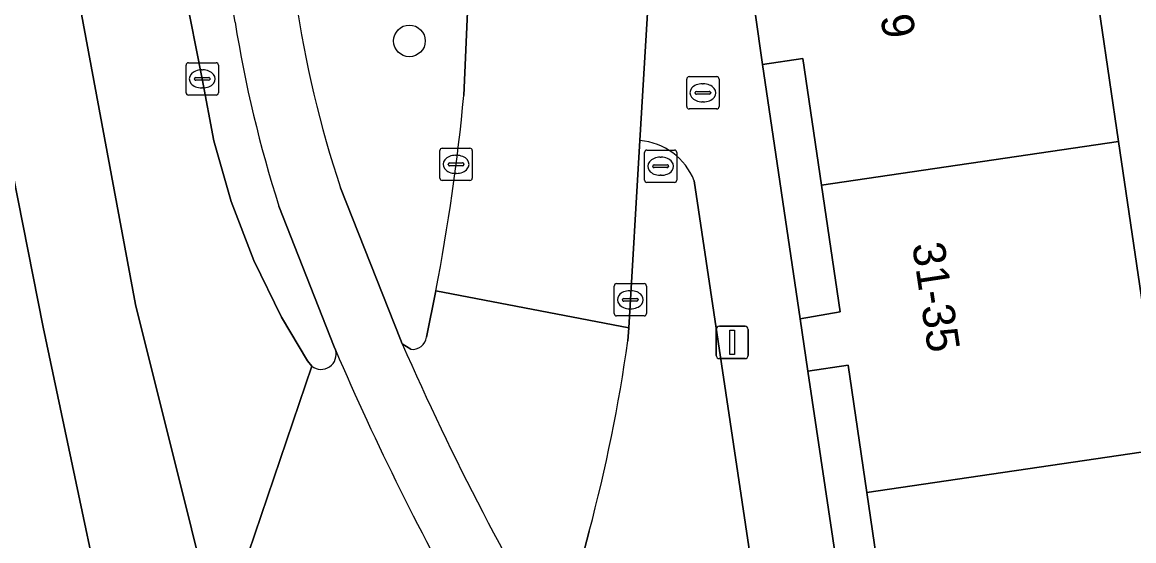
# Model space of a CAD drawing. Extents: x 159371 to 159986, y 382987 to 383597.
# Drawn here: x 159398.33 to 159432.71, y 383333.62 to 383349.64 of the extents above; entities that cross this region are included whole.
import ezdxf

# ---------------------------------------------------------------- set-up
doc = ezdxf.new("R2010")
doc.units = 0
for name, color, linetype in [('IMGEO_Boom', 7, 'Continuous'), ('IMGEO_Brandkraan', 7, 'Continuous'), ('IMGEO_Erf', 7, 'Continuous'), ('IMGEO_Fietspad_open', 7, 'Continuous'), ('IMGEO_Kolk', 7, 'Continuous'), ('IMGEO_Lichtmast', 7, 'Continuous'), ('IMGEO_Pand', 7, 'Continuous'), ('IMGEO_Pand_nummerreeks', 7, 'Continuous'), ('IMGEO_Rijbaan_lokaal_open', 7, 'Continuous'), ('IMGEO_Rijbaan_regionaal_gesloten', 7, 'Continuous'), ('IMGEO_Rioolput', 7, 'Continuous'), ('IMGEO_Verkeerseiland_groen', 7, 'Continuous'), ('IMGEO_Verkeerseiland_open', 7, 'Continuous'), ('IMGEO_Voetpad_open', 7, 'Continuous')]:
    doc.layers.add(name, color=color, linetype=linetype)

msp = doc.modelspace()

# ---------------------------------------------------------------- linework, layer by layer
at = {"layer": 'IMGEO_Boom'}
msp.add_circle((159410.311, 383349.069), 0.489, dxfattribs=at)
at = {"layer": 'IMGEO_Brandkraan'}
for p, q in [((159418.961, 383347.964), (159419.813, 383347.964)), ((159418.886, 383347.038), (159418.886, 383347.89)), ((159419.374, 383347.744), (159419.399, 383347.744)), ((159419.887, 383347.89), (159419.887, 383347.038)), ((159419.145, 383347.458), (159419.145, 383347.47)), ((159419.583, 383347.421), (159419.185, 383347.421)), ((159419.188, 383347.507), (159419.586, 383347.507)), ((159419.629, 383347.47), (159419.629, 383347.458)), ((159419.813, 383346.964), (159418.961, 383346.964)), ((159419.397, 383347.184), (159419.372, 383347.184))]:
    msp.add_line(p, q, dxfattribs=at)
for points in [[(159418.961, 383347.964), (159419.813, 383347.964)], [(159418.886, 383347.038), (159418.886, 383347.89)], [(159419.887, 383347.89), (159419.887, 383347.038)], [(159419.813, 383346.964), (159418.961, 383346.964)]]:
    msp.add_lwpolyline(points, dxfattribs=at)
for centre, radius, start, end in [((159418.963, 383347.888), 0.0765, 91.552, 178.448), ((159418.963, 383347.888), 0.0765, 91.552, 178.448), ((159419.811, 383347.888), 0.0765, 1.552, 88.448), ((159419.811, 383347.888), 0.0765, 1.552, 88.448), ((159419.185, 383347.467), 0.0403, 85.8775, 175.7526), ((159419.182, 383347.457), 0.0366, 178.938, 274.7102), ((159419.586, 383347.464), 0.043, 264.8664, 352.4533), ((159419.59, 383347.469), 0.0386, 1.7309, 96.639), ((159418.963, 383347.04), 0.0765, 181.552, 268.448), ((159418.963, 383347.04), 0.0765, 181.552, 268.448), ((159419.811, 383347.04), 0.0765, 271.552, 358.448), ((159419.811, 383347.04), 0.0765, 271.552, 358.448)]:
    msp.add_arc(centre, radius, start, end, dxfattribs=at)
for centre, major_axis, ratio, start_param, end_param in [((159419.373, 383347.464), (-0.387, 0.002), 0.722429, 4.712389, 7.853982), ((159419.398, 383347.464), (-0.39, 0.002), 0.717154, 1.570796, 4.712389)]:
    msp.add_ellipse(centre, major_axis=major_axis, ratio=ratio, start_param=start_param, end_param=end_param, dxfattribs=at)
at = {"layer": 'IMGEO_Erf'}
msp.add_lwpolyline([(159430.16, 383390.86), (159429.667, 383388.524), (159430.854, 383388.274), (159430.467, 383386.44), (159429.28, 383386.69), (159428.392, 383382.479), (159428.324, 383380.313), (159429.522, 383380.275), (159429.457, 383378.217), (159428.259, 383378.255), (159428.125, 383373.99), (159428.456, 383371.738), (159429.615, 383371.909), (159429.73, 383371.126), (159429.891, 383370.032), (159428.732, 383369.862), (159429.453, 383364.954), (159429.875, 383362.082), (159431.003, 383362.248), (159431.274, 383360.406), (159430.146, 383360.24), (159430.851, 383355.442), (159432.244, 383345.961), (159433.639, 383336.466)], dxfattribs=at)
at = {"layer": 'IMGEO_Fietspad_open'}
for points in [[(159410.089, 383339.709), (159410.03, 383339.844), (159408.182, 383344.528)], [(159406.273, 383343.959), (159407.982, 383339.616), (159408.022, 383339.522)]]:
    msp.add_lwpolyline(points, dxfattribs=at)
for centre, radius, start, end in [((159440.077, 383355.21), 33.636, 188.2744, 198.5159), ((159443.982, 383355.971), 39.576, 189.1999, 197.6695), ((159489.397, 383374.406), 86.566, 203.62917, 211.26927), ((159487.582, 383373.724), 86.6, 203.26224, 209.57217)]:
    msp.add_arc(centre, radius, start, end, dxfattribs=at)
at = {"layer": 'IMGEO_Kolk'}
for p, q in [((159403.401, 383347.468), (159403.401, 383348.32)), ((159403.476, 383348.394), (159404.328, 383348.394)), ((159404.402, 383348.32), (159404.402, 383347.468)), ((159403.703, 383347.937), (159404.101, 383347.937)), ((159403.889, 383348.174), (159403.914, 383348.174)), ((159403.66, 383347.888), (159403.66, 383347.9)), ((159404.098, 383347.851), (159403.7, 383347.851)), ((159403.912, 383347.614), (159403.887, 383347.614)), ((159404.144, 383347.9), (159404.144, 383347.888)), ((159404.328, 383347.394), (159403.476, 383347.394)), ((159411.251, 383344.828), (159411.251, 383345.68)), ((159411.326, 383345.754), (159412.178, 383345.754)), ((159411.739, 383345.534), (159411.764, 383345.534)), ((159412.252, 383345.68), (159412.252, 383344.828)), ((159411.51, 383345.248), (159411.51, 383345.26)), ((159411.948, 383345.211), (159411.55, 383345.211)), ((159411.553, 383345.297), (159411.951, 383345.297)), ((159411.994, 383345.26), (159411.994, 383345.248)), ((159411.762, 383344.974), (159411.737, 383344.974)), ((159412.178, 383344.754), (159411.326, 383344.754)), ((159416.641, 383340.643), (159416.641, 383341.495)), ((159416.716, 383341.569), (159417.568, 383341.569)), ((159417.642, 383341.495), (159417.642, 383340.643)), ((159416.9, 383341.063), (159416.9, 383341.075)), ((159416.943, 383341.112), (159417.341, 383341.112)), ((159417.129, 383341.349), (159417.154, 383341.349)), ((159417.384, 383341.075), (159417.384, 383341.063)), ((159417.338, 383341.026), (159416.94, 383341.026)), ((159417.152, 383340.789), (159417.127, 383340.789)), ((159417.568, 383340.569), (159416.716, 383340.569))]:
    msp.add_line(p, q, dxfattribs=at)
for points in [[(159403.401, 383347.468), (159403.401, 383348.32)], [(159403.476, 383348.394), (159404.328, 383348.394)], [(159404.402, 383348.32), (159404.402, 383347.468)], [(159404.328, 383347.394), (159403.476, 383347.394)], [(159411.251, 383344.828), (159411.251, 383345.68)], [(159411.326, 383345.754), (159412.178, 383345.754)], [(159412.252, 383345.68), (159412.252, 383344.828)], [(159412.178, 383344.754), (159411.326, 383344.754)], [(159416.641, 383340.643), (159416.641, 383341.495)], [(159416.716, 383341.569), (159417.568, 383341.569)], [(159417.642, 383341.495), (159417.642, 383340.643)], [(159417.568, 383340.569), (159416.716, 383340.569)]]:
    msp.add_lwpolyline(points, dxfattribs=at)
for centre, radius, start, end in [((159403.478, 383348.318), 0.0765, 91.552, 178.448), ((159403.478, 383348.318), 0.0765, 91.552, 178.448), ((159404.326, 383348.318), 0.0765, 1.552, 88.448), ((159404.326, 383348.318), 0.0765, 1.552, 88.448), ((159403.7, 383347.897), 0.0403, 85.8775, 175.7526), ((159404.105, 383347.899), 0.0386, 1.7309, 96.639), ((159403.697, 383347.887), 0.0366, 178.938, 274.7102), ((159404.101, 383347.894), 0.043, 264.8664, 352.4533), ((159403.478, 383347.47), 0.0765, 181.552, 268.448), ((159403.478, 383347.47), 0.0765, 181.552, 268.448), ((159404.326, 383347.47), 0.0765, 271.552, 358.448), ((159404.326, 383347.47), 0.0765, 271.552, 358.448), ((159411.328, 383345.678), 0.0765, 91.552, 178.448), ((159411.328, 383345.678), 0.0765, 91.552, 178.448), ((159412.176, 383345.678), 0.0765, 1.552, 88.448), ((159412.176, 383345.678), 0.0765, 1.552, 88.448), ((159411.55, 383345.257), 0.0403, 85.8775, 175.7526), ((159411.547, 383345.247), 0.0366, 178.938, 274.7102), ((159411.951, 383345.254), 0.043, 264.8664, 352.4533), ((159411.955, 383345.259), 0.0386, 1.7309, 96.639), ((159411.328, 383344.83), 0.0765, 181.552, 268.448), ((159411.328, 383344.83), 0.0765, 181.552, 268.448), ((159412.176, 383344.83), 0.0765, 271.552, 358.448), ((159412.176, 383344.83), 0.0765, 271.552, 358.448), ((159416.718, 383341.493), 0.0765, 91.552, 178.448), ((159416.718, 383341.493), 0.0765, 91.552, 178.448), ((159417.566, 383341.493), 0.0765, 1.552, 88.448), ((159417.566, 383341.493), 0.0765, 1.552, 88.448), ((159416.94, 383341.072), 0.0403, 85.8775, 175.7526), ((159416.937, 383341.062), 0.0366, 178.938, 274.7102), ((159417.341, 383341.069), 0.043, 264.8664, 352.4533), ((159417.345, 383341.074), 0.0386, 1.7309, 96.639), ((159416.718, 383340.645), 0.0765, 181.552, 268.448), ((159416.718, 383340.645), 0.0765, 181.552, 268.448), ((159417.566, 383340.645), 0.0765, 271.552, 358.448), ((159417.566, 383340.645), 0.0765, 271.552, 358.448)]:
    msp.add_arc(centre, radius, start, end, dxfattribs=at)
for centre, major_axis, ratio, start_param, end_param in [((159403.888, 383347.894), (-0.387, 0.002), 0.722429, 4.712389, 7.853982), ((159403.913, 383347.894), (-0.39, 0.002), 0.717154, 1.570796, 4.712389), ((159411.738, 383345.254), (-0.387, 0.002), 0.722429, 4.712389, 7.853982), ((159411.763, 383345.254), (-0.39, 0.002), 0.717154, 1.570796, 4.712389), ((159417.128, 383341.069), (-0.387, 0.002), 0.722429, 4.712389, 7.853982), ((159417.153, 383341.069), (-0.39, 0.002), 0.717154, 1.570796, 4.712389)]:
    msp.add_ellipse(centre, major_axis=major_axis, ratio=ratio, start_param=start_param, end_param=end_param, dxfattribs=at)
at = {"layer": 'IMGEO_Lichtmast'}
for p, q in [((159419.799, 383339.351), (159419.799, 383340.151)), ((159419.799, 383340.151), (159419.799, 383339.351)), ((159419.899, 383340.251), (159420.689, 383340.251)), ((159420.689, 383340.251), (159419.899, 383340.251)), ((159420.789, 383340.151), (159420.789, 383339.351)), ((159420.789, 383339.351), (159420.789, 383340.151)), ((159420.689, 383339.251), (159419.899, 383339.251)), ((159419.899, 383339.251), (159420.689, 383339.251))]:
    msp.add_line(p, q, dxfattribs=at)
msp.add_lwpolyline([(159420.219, 383340.126), (159420.369, 383340.126), (159420.369, 383339.376), (159420.219, 383339.376), (159420.219, 383340.126)], dxfattribs=at)
for centre, start, end in [((159419.899, 383340.151), 90, 180), ((159419.899, 383340.151), 90, 180), ((159420.689, 383340.151), 0, 90), ((159420.689, 383340.151), 360, 90), ((159419.899, 383339.351), 180, 270), ((159419.899, 383339.351), 180, 270), ((159420.689, 383339.351), 270, 0), ((159420.689, 383339.351), 270, 0)]:
    msp.add_arc(centre, 0.1, start, end, dxfattribs=at)
at = {"layer": 'IMGEO_Pand'}
for points in [[(159423.058, 383344.608), (159432.244, 383345.961), (159430.851, 383355.442), (159421.663, 383354.089), (159422.241, 383350.162), (159421.005, 383349.935), (159421.227, 383348.338), (159422.482, 383348.523)], [(159433.639, 383336.466), (159432.244, 383345.961), (159423.058, 383344.608), (159423.635, 383340.693), (159422.397, 383340.483), (159422.633, 383338.865), (159423.877, 383339.048), (159424.456, 383335.114)], [(159443.158, 383337.867), (159440.755, 383337.514), (159439.294, 383337.299), (159435.012, 383336.668), (159433.639, 383336.466), (159424.456, 383335.114), (159425.035, 383331.18), (159423.804, 383331.003), (159424.021, 383329.385), (159425.272, 383329.569), (159425.867, 383325.523), (159430.816, 383326.239), (159435.052, 383326.851), (159434.337, 383331.717), (159436.033, 383331.966), (159435.901, 383332.865), (159441.213, 383333.646), (159441.459, 383332.275), (159443.903, 383332.634)]]:
    msp.add_lwpolyline(points, close=True, dxfattribs=at)
at = {"layer": 'IMGEO_Rijbaan_lokaal_open'}
for points in [[(159409.047, 383371.727), (159412.023, 383351.193), (159412.13, 383350.455), (159411.991, 383347.386)], [(159411.128, 383341.348), (159417.091, 383340.199), (159417.439, 383345.986), (159417.791, 383351.83)], [(159417.067, 383339.804), (159417.091, 383340.199), (159411.128, 383341.348), (159410.836, 383339.917)], [(159410.351, 383339.541), (159410.089, 383339.709)], [(159407.29, 383339.017), (159404.942, 383332.097), (159405.206, 383332.192)], [(159415.352, 383331.935), (159415.872, 383333.917)]]:
    msp.add_lwpolyline(points, dxfattribs=at)
for centre, radius, start, end in [((159348.694, 383353.352), 63.578, 349.1165, 354.61533), ((159489.397, 383374.406), 86.566, 203.62917, 211.26927), ((159410.41, 383339.966), 0.429, 262.0775, 353.4924), ((159366.975, 383346.907), 50.593, 345.122, 351.9289), ((159407.576, 383339.386), 0.467, 232.2339, 16.969), ((159487.582, 383373.724), 86.6, 203.26224, 209.57217)]:
    msp.add_arc(centre, radius, start, end, dxfattribs=at)
at = {"layer": 'IMGEO_Rijbaan_regionaal_gesloten'}
for points in [[(159421.088, 383273.781), (159415.124, 383292.413), (159412.518, 383300.689), (159411.115, 383305.269), (159409.091, 383311.769), (159407.402, 383318.032), (159405.305, 383327.063), (159401.833, 383340.927), (159398.684, 383357.88), (159394.285, 383385.736), (159393.91, 383388.103), (159391.102, 383386.058), (159392.136, 383379.485), (159394.586, 383364.232), (159396.636, 383352.03), (159398.985, 383340.227), (159401.734, 383327.224), (159405.034, 383314.472), (159415.383, 383281.415), (159427.53, 383243.457)], [(159427.53, 383243.457), (159415.383, 383281.415), (159405.034, 383314.472), (159401.734, 383327.224), (159398.985, 383340.227), (159396.636, 383352.03), (159394.586, 383364.232), (159392.136, 383379.485), (159391.102, 383386.058), (159388.33, 383384.04), (159390.536, 383370.136), (159392.585, 383357.932), (159394.485, 383347.33), (159396.084, 383339.028), (159397.984, 383329.576), (159400.483, 383319.573), (159402.783, 383310.671), (159404.584, 383303.68), (159421.962, 383250)], [(159398.684, 383357.88), (159401.833, 383340.927), (159405.305, 383327.063), (159405.034, 383328.516), (159404.715, 383331.26), (159404.694, 383331.691), (159404.698, 383331.719), (159404.709, 383331.769), (159404.725, 383331.818), (159404.744, 383331.866), (159404.768, 383331.911), (159404.796, 383331.954), (159404.828, 383331.995), (159404.863, 383332.032), (159404.901, 383332.066), (159404.942, 383332.097), (159407.29, 383339.017), (159407.157, 383339.182), (159406.351, 383340.537), (159405.493, 383342.287), (159404.796, 383344.107), (159404.263, 383345.982), (159403.9, 383347.897), (159401.71, 383358.95)]]:
    msp.add_lwpolyline(points, dxfattribs=at)
at = {"layer": 'IMGEO_Rioolput'}
for p, q in [((159417.58, 383344.769), (159417.58, 383345.621)), ((159417.655, 383345.695), (159418.507, 383345.695)), ((159418.581, 383345.621), (159418.581, 383344.769)), ((159417.839, 383345.189), (159417.839, 383345.201)), ((159417.882, 383345.238), (159418.28, 383345.238)), ((159418.068, 383345.475), (159418.093, 383345.475)), ((159418.323, 383345.201), (159418.323, 383345.189)), ((159418.277, 383345.152), (159417.879, 383345.152)), ((159418.091, 383344.915), (159418.066, 383344.915)), ((159418.507, 383344.695), (159417.655, 383344.695))]:
    msp.add_line(p, q, dxfattribs=at)
for points in [[(159417.58, 383344.769), (159417.58, 383345.621)], [(159417.655, 383345.695), (159418.507, 383345.695)], [(159418.581, 383345.621), (159418.581, 383344.769)], [(159418.507, 383344.695), (159417.655, 383344.695)]]:
    msp.add_lwpolyline(points, dxfattribs=at)
for centre, radius, start, end in [((159417.657, 383345.619), 0.0765, 91.552, 178.448), ((159417.657, 383345.619), 0.0765, 91.552, 178.448), ((159418.505, 383345.619), 0.0765, 1.552, 88.448), ((159418.505, 383345.619), 0.0765, 1.552, 88.448), ((159417.879, 383345.198), 0.0403, 85.8775, 175.7526), ((159417.876, 383345.188), 0.0366, 178.938, 274.7102), ((159418.28, 383345.195), 0.043, 264.8664, 352.4533), ((159418.284, 383345.2), 0.0386, 1.7309, 96.639), ((159417.657, 383344.771), 0.0765, 181.552, 268.448), ((159417.657, 383344.771), 0.0765, 181.552, 268.448), ((159418.505, 383344.771), 0.0765, 271.552, 358.448), ((159418.505, 383344.771), 0.0765, 271.552, 358.448)]:
    msp.add_arc(centre, radius, start, end, dxfattribs=at)
for centre, major_axis, ratio, start_param, end_param in [((159418.067, 383345.195), (-0.387, 0.002), 0.722429, 4.712389, 7.853982), ((159418.092, 383345.195), (-0.39, 0.002), 0.717154, 1.570796, 4.712389)]:
    msp.add_ellipse(centre, major_axis=major_axis, ratio=ratio, start_param=start_param, end_param=end_param, dxfattribs=at)
at = {"layer": 'IMGEO_Verkeerseiland_groen'}
for points in [[(159411.991, 383347.386), (159412.13, 383350.455), (159412.023, 383351.193)], [(159417.439, 383345.986), (159417.091, 383340.199), (159417.067, 383339.804)], [(159408.182, 383344.528), (159410.03, 383339.844), (159410.089, 383339.709), (159410.351, 383339.541)], [(159420.246, 383325.563), (159421.821, 383326.676), (159419.116, 383344.747)], [(159410.836, 383339.917), (159411.128, 383341.348)], [(159415.872, 383333.917), (159415.352, 383331.935)]]:
    msp.add_lwpolyline(points, dxfattribs=at)
for centre, radius, start, end in [((159440.077, 383355.21), 33.636, 188.2744, 198.5159), ((159348.694, 383353.352), 63.578, 349.1165, 354.61533), ((159417.3, 383344.043), 1.948, 21.18, 85.9046), ((159410.41, 383339.966), 0.429, 262.0775, 353.4924), ((159366.975, 383346.907), 50.593, 345.122, 351.9289)]:
    msp.add_arc(centre, radius, start, end, dxfattribs=at)
at = {"layer": 'IMGEO_Verkeerseiland_open'}
for points in [[(159404.915, 383349.644), (159401.123, 383371.822), (159399.173, 383392.556), (159399.119, 383392.769), (159396.728, 383390.154), (159399.696, 383371.074), (159399.992, 383369.176), (159401.71, 383358.95), (159403.9, 383347.897), (159404.263, 383345.982), (159404.796, 383344.107), (159405.493, 383342.287), (159406.351, 383340.537), (159407.157, 383339.182), (159407.29, 383339.017)], [(159408.022, 383339.522), (159407.982, 383339.616), (159406.273, 383343.959)]]:
    msp.add_lwpolyline(points, dxfattribs=at)
for centre, radius, start, end in [((159443.982, 383355.971), 39.576, 189.1999, 197.6695), ((159407.576, 383339.386), 0.467, 232.2339, 16.969)]:
    msp.add_arc(centre, radius, start, end, dxfattribs=at)
at = {"layer": 'IMGEO_Voetpad_open'}
for points in [[(159439.418, 383279.733), (159438.838, 383281.521), (159436.438, 383288.932), (159435.858, 383290.72), (159433.471, 383298.094), (159432.891, 383299.882), (159430.519, 383307.208), (159429.939, 383308.996), (159427.555, 383316.36), (159426.975, 383318.148), (159424.021, 383329.385), (159423.804, 383331.003), (159422.633, 383338.865), (159422.397, 383340.483), (159421.227, 383348.338), (159421.005, 383349.935), (159419.844, 383357.834), (159419.625, 383359.444), (159418.452, 383367.384), (159418.193, 383369.018), (159417.702, 383377.663), (159417.747, 383379.347), (159418.808, 383387.99), (159419.157, 383389.616)], [(159417.791, 383351.83), (159417.439, 383345.986)], [(159419.116, 383344.747), (159421.821, 383326.676), (159420.246, 383325.563), (159422.576, 383322.259)]]:
    msp.add_lwpolyline(points, dxfattribs=at)
for points in [[(159422.397, 383340.483), (159423.635, 383340.693), (159423.058, 383344.608), (159422.482, 383348.523), (159421.227, 383348.338)], [(159423.804, 383331.003), (159425.035, 383331.18), (159424.456, 383335.114), (159423.877, 383339.048), (159422.633, 383338.865)]]:
    msp.add_lwpolyline(points, close=True, dxfattribs=at)
msp.add_arc((159417.3, 383344.043), 1.948, 21.18, 85.9046, dxfattribs=at)

# ---------------------------------------------------------------- texts
at = {"layer": 'IMGEO_Pand_nummerreeks'}
for s, rotation, p in [('25-29', 278.7641, (159424.466, 383352.469)), ('31-35', 278.5308, (159425.855, 383342.777))]:
    msp.add_text(s, height=1, rotation=rotation, dxfattribs=at).set_placement(p)

doc.saveas('drawing.dxf')
